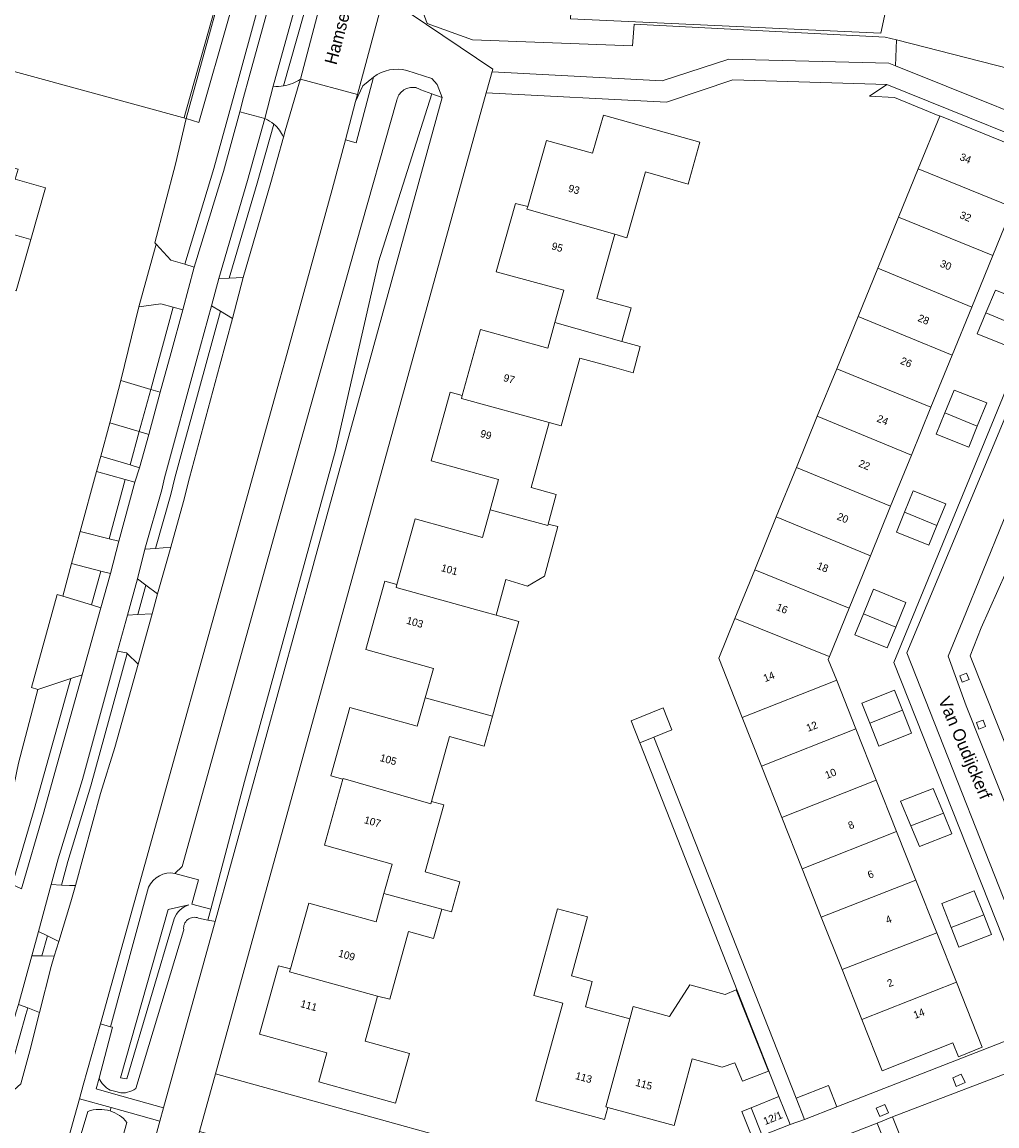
# Model space of a CAD drawing. Header units: metres. Extents: x 151448 to 154749, y 463108 to 465296.
# Tile 413 of 449: x 154194 to 154291, y 464778 to 464889. Entities that reach past the tile are written whole.
import ezdxf
from ezdxf.enums import TextEntityAlignment as Align

# ---------------------------------------------------------------- set-up
doc = ezdxf.new("R2010")
doc.units = ezdxf.units.M
for name, color, linetype, lineweight in [('B-PV-GR-BEPLANTING_CULTUUR_BODEMBEDEKKER-GV', 253, 'Continuous', 9), ('B-PV-GR-BEPLANTING_CULTUUR_BOSPLANTSOEN-GV', 253, 'Continuous', 9), ('B-PV-GR-BEPLANTING_CULTUUR_HEESTERS-GV', 253, 'Continuous', 9), ('B-PV-GR-GRAS-GV', 253, 'Continuous', 9), ('B-PV-GR-GROENVOORZIENING-GV', 253, 'Continuous', 9), ('B-PV-GR-HAAG-GV', 253, 'Continuous', 9), ('B-PV-GW-TALUD_KRUIN-G', 253, 'Continuous', 9), ('B-PV-IE-TERREINAFSCHEIDING_KUNSTMATIG_HEKWERK-G', 253, 'Continuous', 9), ('B-PV-OG-BEBOUWING-GV', 1, 'Continuous', 9), ('B-PV-OG-BEBOUWING-T18', 2, 'Continuous', 9), ('B-PV-OG-TERREIN_BEGROEID-GV', 253, 'Continuous', 9), ('B-PV-OG-TERREIN_ERF-GV', 253, 'Continuous', 9), ('B-PV-OG-TOPOGRAFIE-T18', 2, 'Continuous', 9), ('B-PV-VH-GESLOTENVERHARDING_ASFALT-GV', 253, 'Continuous', 9), ('B-PV-VH-OPENVERHARDING_BETONSTRAATSTEEN-GV', 253, 'Continuous', 9), ('B-PV-VH-OPENVERHARDING_STRAATBAKSTEEN-GV', 253, 'Continuous', 9), ('B-PV-VH-OPENVERHARDING_TEGEL-GV', 253, 'Continuous', 9)]:
    doc.layers.add(name, color=color, linetype=linetype, lineweight=lineweight)
doc.styles.add('Drong', font='txt', dxfattribs={"height": 1.8})

msp = doc.modelspace()

# ---------------------------------------------------------------- linework, layer by layer
at = {"layer": 'B-PV-GR-BEPLANTING_CULTUUR_BODEMBEDEKKER-GV', "flags": 128}
for points in [[(154231.995, 464889.955), (154232.43, 464889.42), (154240.713, 464883.846), (154240.65, 464883.57), (154257.71, 464882.68), (154264.39, 464884.85), (154280.42, 464884.44), (154281.073, 464884.178), (154281.172, 464886.772), (154280.06, 464887.056), (154254.9, 464888.357), (154254.725, 464886.171), (154238.692, 464886.764), (154234.16, 464888.426), (154232.732, 464892.291)], [(154301.705, 464875.909), (154303.753, 464880.994), (154281.172, 464886.772), (154281.073, 464884.178), (154301.556, 464875.96)]]:
    msp.add_lwpolyline(points, close=True, dxfattribs=at)
at = {"layer": 'B-PV-GR-BEPLANTING_CULTUUR_BOSPLANTSOEN-GV', "flags": 128}
msp.add_lwpolyline([(154212.447, 464799.64), (154215.822, 464812.434), (154224.963, 464845.63), (154229.265, 464864.486), (154229.271, 464864.514), (154234.623, 464881.367), (154233.505, 464881.77), (154233.383, 464881.838), (154233.256, 464881.895), (154233.125, 464881.941), (154233.037, 464881.963), (154233.046, 464882.002), (154232.614, 464882.006), (154232.472, 464881.995), (154232.332, 464881.971), (154232.195, 464881.935), (154232.061, 464881.887), (154231.933, 464881.826), (154231.81, 464881.755), (154231.694, 464881.673), (154231.586, 464881.581), (154231.486, 464881.479), (154231.397, 464881.369), (154231.317, 464881.252), (154231.248, 464881.127), (154231.19, 464880.998), (154231.145, 464880.863), (154231.111, 464880.725), (154226.996, 464866.233), (154218.982, 464837.642), (154209.58, 464803.92), (154208.86, 464803.229), (154211.221, 464802.579), (154210.55, 464800.14)], close=True, dxfattribs=at)
at = {"layer": 'B-PV-GR-BEPLANTING_CULTUUR_HEESTERS-GV', "flags": 128}
msp.add_lwpolyline([(154285.511, 464879.143), (154285.513, 464879.148), (154294.976, 464875.33), (154294.954, 464875.276), (154300.82, 464872.874), (154301.22, 464873.85), (154300.893, 464873.973), (154300.771, 464874.021), (154280.21, 464882.3), (154278.488, 464881.133), (154280.99, 464880.994)], close=True, dxfattribs=at)
at = {"layer": 'B-PV-GR-GRAS-GV', "flags": 128}
msp.add_lwpolyline([(154161.925, 464892.062), (154209.985, 464878.889), (154225.715, 464936.061)], dxfattribs=at)
at = {"layer": 'B-PV-GR-GROENVOORZIENING-GV', "flags": 128}
for points in [[(154287.524, 464823.043), (154287.773, 464822.379), (154288.454, 464822.644), (154288.21, 464823.295)], [(154289.436, 464817.677), (154290.117, 464817.943), (154289.873, 464818.594), (154289.186, 464818.341)], [(154286.816, 464782.726), (154287.175, 464781.877), (154288.052, 464782.248), (154287.673, 464783.093)], [(154279.158, 464779.702), (154279.517, 464778.853), (154280.394, 464779.224), (154280.015, 464780.069)]]:
    msp.add_lwpolyline(points, close=True, dxfattribs=at)
msp.add_lwpolyline([(154288.502, 464759.507), (154280.778, 464778.808), (154279.26, 464778.2), (154283.355, 464767.969), (154287.592, 464757.382)], dxfattribs=at)
at = {"layer": 'B-PV-GR-HAAG-GV', "flags": 128}
msp.add_lwpolyline([(154288.502, 464759.507), (154280.778, 464778.808), (154279.26, 464778.2), (154283.355, 464767.969), (154287.592, 464757.382)], dxfattribs=at)
at = {"layer": 'B-PV-GW-TALUD_KRUIN-G', "flags": 128}
for points in [[(154209.985, 464878.889), (154211.274, 464878.477), (154214.424, 464889.578), (154221.743, 464915.375), (154227.069, 464934.147), (154239.239, 464974.023), (154245.194, 465001.988), (154249.337, 465033.578), (154250.891, 465065.686), (154247.784, 465095.977)], [(154281.172, 464886.772), (154280.06, 464887.056), (154254.9, 464888.357), (154254.725, 464886.171), (154238.692, 464886.764), (154234.16, 464888.426), (154232.732, 464892.291)], [(154208.8, 464798.67), (154204.05, 464782.62), (154203.41, 464782.74), (154208.2, 464799.59), (154210.269, 464800.075)]]:
    msp.add_lwpolyline(points, dxfattribs=at)
at = {"layer": 'B-PV-GW-TALUD_KRUIN-G'}
msp.add_lwpolyline([(154210.269, 464800.075, 0.2400884), (154208.8, 464798.67)], format="xyb", dxfattribs=at)
at = {"layer": 'B-PV-IE-TERREINAFSCHEIDING_KUNSTMATIG_HEKWERK-G', "flags": 128}
msp.add_lwpolyline([(154209.797, 464878.984), (154221.855, 464921.83), (154232.758, 464961.627)], dxfattribs=at)
at = {"layer": 'B-PV-OG-BEBOUWING-GV', "flags": 128}
for points in [[(154272.592, 464895.104), (154248.889, 464896.244), (154248.52, 464888.886), (154279.628, 464887.448), (154283.548, 464905.803), (154276.182, 464908.128), (154267.711, 464910.801), (154265.814, 464911.399), (154259.858, 464913.279), (154257.098, 464914.111), (154252.695, 464915.567), (154248.744, 464903.066), (154256.737, 464900.54), (154259.767, 464899.582), (154261.143, 464903.938), (154262.347, 464907.75), (154269.783, 464905.46), (154269.891, 464905.785), (154271.837, 464905.298), (154272.053, 464905.974), (154274.446, 464905.245), (154273.836, 464902.672), (154274.134, 464902.591)], [(154244.226, 464870.085), (154244.146, 464869.801), (154252.956, 464867.305), (154254.167, 464866.948), (154256.028, 464873.547), (154260.306, 464872.326), (154261.488, 464876.513), (154251.806, 464879.244), (154250.725, 464875.414), (154246.09, 464876.695)], [(154294.954, 464875.276), (154294.976, 464875.33), (154285.513, 464879.148), (154285.511, 464879.143), (154283.35, 464873.84), (154292.814, 464870.022)], [(154182.927, 464870.036), (154194.409, 464866.781), (154195.874, 464871.95), (154192.856, 464872.806), (154193.139, 464873.805), (154184.685, 464876.202)], [(154290.834, 464865.161), (154292.814, 464870.022), (154283.35, 464873.84), (154281.385, 464869.015)], [(154194.409, 464866.781), (154182.927, 464870.036), (154180.498, 464861.515), (154189.148, 464859.085), (154189.986, 464862.409), (154192.944, 464861.612)], [(154252.956, 464867.305), (154244.146, 464869.801), (154244.226, 464870.085), (154243, 464870.38), (154241.07, 464863.539), (154247.83, 464861.67), (154246.934, 464858.43), (154253.653, 464856.549), (154254.576, 464859.909), (154251.138, 464860.859)], [(154290.834, 464865.161), (154281.385, 464869.015), (154279.303, 464863.905), (154288.728, 464859.99)], [(154279.303, 464863.905), (154277.326, 464859.052), (154286.765, 464855.169), (154288.728, 464859.99)], [(154290.139, 464859.404), (154293.346, 464858.073), (154294.298, 464860.416), (154291.105, 464861.69)], [(154275.186, 464853.801), (154284.637, 464849.945), (154286.765, 464855.169), (154277.326, 464859.052)], [(154290.139, 464859.404), (154289.252, 464857.303), (154292.505, 464856.005), (154293.346, 464858.073)], [(154246.934, 464858.43), (154246.229, 464855.88), (154239.49, 464857.74), (154237.666, 464851.126), (154237.58, 464850.812), (154246.364, 464848.411), (154247.581, 464848.084), (154249.452, 464854.88), (154252.931, 464853.921), (154254.783, 464853.412), (154255.505, 464856.04), (154253.653, 464856.549)], [(154273.247, 464849.041), (154282.686, 464845.155), (154284.637, 464849.945), (154275.186, 464853.801)], [(154246.262, 464838.222), (154247.08, 464841.192), (154244.568, 464841.893), (154246.364, 464848.411), (154237.58, 464850.812), (154237.666, 464851.126), (154236.459, 464851.469), (154234.56, 464844.58), (154241.3, 464842.7), (154240.46, 464839.68), (154246.224, 464838.083)], [(154286.033, 464849.376), (154289.276, 464848.053), (154290.222, 464850.38), (154286.968, 464851.678)], [(154282.686, 464845.155), (154273.247, 464849.041), (154271.156, 464843.908), (154280.594, 464840.019)], [(154286.033, 464849.376), (154285.169, 464847.248), (154288.421, 464845.95), (154289.276, 464848.053)], [(154269.135, 464838.949), (154278.575, 464835.06), (154280.594, 464840.019), (154271.156, 464843.908)], [(154281.999, 464839.44), (154285.239, 464838.105), (154286.114, 464840.264), (154282.861, 464841.562)], [(154246.262, 464838.222), (154246.224, 464838.083), (154240.46, 464839.68), (154239.69, 464836.91), (154232.95, 464838.78), (154231.11, 464832.19), (154231.021, 464831.871), (154239.832, 464829.428), (154241.052, 464829.108), (154242.044, 464832.686), (154244.189, 464832), (154245.919, 464833.026), (154247.236, 464837.993)], [(154278.575, 464835.06), (154269.135, 464838.949), (154266.978, 464833.653), (154276.436, 464829.81)], [(154285.239, 464838.105), (154281.999, 464839.44), (154281.18, 464837.423), (154284.436, 464836.126)], [(154264.993, 464828.782), (154274.427, 464824.972), (154274.464, 464824.968), (154276.436, 464829.81), (154266.978, 464833.653)], [(154233.951, 464820.832), (154240.684, 464818.968), (154241.509, 464821.959), (154243.336, 464828.467), (154241.052, 464829.108), (154239.832, 464829.428), (154231.021, 464831.871), (154231.11, 464832.19), (154229.909, 464832.519), (154228, 464825.65), (154234.77, 464823.75)], [(154281.105, 464827.912), (154282.108, 464830.369), (154278.885, 464831.725), (154277.861, 464829.231)], [(154265.718, 464818.843), (154275.034, 464822.533), (154275.186, 464822.547), (154274.343, 464824.67), (154274.464, 464824.968), (154274.427, 464824.972), (154264.993, 464828.782), (154263.365, 464824.786)], [(154277.861, 464829.231), (154277.007, 464827.15), (154280.251, 464825.819), (154281.105, 464827.912)], [(154277.1, 464817.724), (154275.186, 464822.547), (154275.034, 464822.533), (154265.718, 464818.843), (154267.642, 464813.981)], [(154278.513, 464818.283), (154281.773, 464819.573), (154280.983, 464821.584), (154277.72, 464820.301)], [(154225.7, 464812.66), (154225.718, 464812.725), (154234.52, 464810.193), (154234.589, 464810.442), (154236.39, 464816.956), (154239.86, 464815.983), (154240.684, 464818.968), (154233.951, 464820.832), (154233.15, 464817.98), (154226.409, 464819.859), (154224.49, 464812.99)], [(154255.448, 464816.299), (154256.868, 464816.878), (154258.671, 464817.614), (154257.797, 464819.815), (154254.574, 464818.5)], [(154281.773, 464819.573), (154278.513, 464818.283), (154279.417, 464815.982), (154282.68, 464817.265)], [(154269.683, 464808.827), (154279.152, 464812.555), (154277.1, 464817.724), (154267.642, 464813.981)], [(154229.808, 464801.22), (154235.601, 464799.63), (154236.57, 464799.376), (154237.404, 464802.393), (154233.938, 464803.364), (154235.802, 464810.102), (154234.589, 464810.442), (154234.52, 464810.193), (154225.718, 464812.725), (154225.7, 464812.66), (154223.87, 464806.049), (154230.62, 464804.16)], [(154271.719, 464803.684), (154281.192, 464807.415), (154279.152, 464812.555), (154269.683, 464808.827)], [(154282.617, 464807.976), (154285.879, 464809.261), (154284.854, 464811.733), (154281.591, 464810.45)], [(154282.617, 464807.976), (154283.475, 464805.906), (154286.738, 464807.189), (154285.879, 464809.261)], [(154273.636, 464798.841), (154283.124, 464802.549), (154281.192, 464807.415), (154271.719, 464803.684)], [(154283.124, 464802.549), (154273.636, 464798.841), (154275.721, 464793.574), (154285.225, 464797.255)], [(154220.44, 464793.64), (154220.36, 464793.352), (154229.178, 464790.91), (154230.401, 464790.605), (154232.285, 464797.399), (154234.79, 464796.703), (154235.601, 464799.63), (154229.808, 464801.22), (154229.02, 464798.37), (154222.27, 464800.24)], [(154286.66, 464797.811), (154289.929, 464799.077), (154288.98, 464801.49), (154285.717, 464800.207)], [(154252.26, 464779.76), (154252.04, 464779.82), (154254.454, 464788.659), (154250.01, 464789.86), (154250.69, 464792.38), (154248.61, 464792.95), (154250.22, 464798.87), (154247.21, 464799.68), (154244.85, 464790.98), (154247.73, 464790.2), (154245.05, 464780.44), (154251.93, 464778.55)], [(154286.66, 464797.811), (154287.446, 464795.812), (154290.709, 464797.095), (154289.929, 464799.077)], [(154277.702, 464788.57), (154287.19, 464792.306), (154285.225, 464797.255), (154275.721, 464793.574)], [(154229.178, 464790.91), (154220.36, 464793.352), (154220.44, 464793.64), (154219.239, 464793.969), (154217.34, 464787.099), (154224.09, 464785.24), (154223.29, 464782.339), (154230.98, 464780.2), (154232.36, 464785.161), (154227.923, 464786.396)], [(154287.19, 464792.306), (154277.702, 464788.57), (154279.735, 464783.434), (154286.838, 464786.223), (154287.386, 464784.833), (154289.777, 464785.788)], [(154254.454, 464788.659), (154252.04, 464779.82), (154252.26, 464779.76), (154258.89, 464777.94), (154260.706, 464784.631), (154263.713, 464783.797), (154264.984, 464784.229), (154265.74, 464782.391), (154268.362, 464783.391), (154265.12, 464791.554), (154264.012, 464791.094), (154260.472, 464792.068), (154258.43, 464788.884), (154254.78, 464789.87)], [(154271.137, 464780.693), (154271.978, 464778.539), (154275.195, 464779.813), (154274.354, 464781.967)], [(154270.509, 464778.058), (154269.401, 464780.846), (154266.621, 464779.739), (154267.729, 464776.952)]]:
    msp.add_lwpolyline(points, close=True, dxfattribs=at)
at = {"layer": 'B-PV-OG-TERREIN_BEGROEID-GV', "flags": 128}
for points in [[(154247.784, 465095.977), (154248.616, 465066.903), (154249.204, 465053.009), (154248.073, 465035.494), (154243.502, 465003.134), (154237.211, 464977.608), (154225.715, 464936.061), (154209.985, 464878.889), (154211.274, 464878.477), (154214.424, 464889.578), (154221.743, 464915.375), (154227.069, 464934.147), (154239.239, 464974.023), (154245.194, 465001.988), (154249.337, 465033.578), (154250.891, 465065.686)], [(154212.886, 464798.403), (154222.706, 464834.085), (154222.846, 464834.596), (154227.252, 464850.576), (154235.64, 464881), (154234.623, 464881.367), (154229.271, 464864.514), (154229.265, 464864.486), (154224.963, 464845.63), (154215.822, 464812.434), (154212.447, 464799.64), (154212.16, 464798.55), (154212.775, 464798.425)], [(154203.427, 464852.646), (154206.438, 464851.744), (154208.697, 464859.978), (154207.435, 464860.311), (154205.252, 464860.012)], [(154206.905, 464835.793), (154208.458, 464841.194), (154208.844, 464842.867), (154209.749, 464846.18), (154210.541, 464849.076), (154213.414, 464859.593), (154212.523, 464860.126), (154211.058, 464854.764), (154207.808, 464842.869), (154207.557, 464841.681), (154205.84, 464835.708)], [(154207.396, 464851.457), (154208.487, 464855.432), (154209.664, 464859.724), (154208.697, 464859.978), (154206.438, 464851.744)], [(154213.414, 464859.593), (154210.541, 464849.076), (154209.749, 464846.18), (154208.844, 464842.867), (154208.458, 464841.194), (154206.905, 464835.793), (154208.449, 464835.916), (154209.715, 464840.514), (154210.317, 464842.864), (154213.373, 464854.164), (154214.643, 464858.859)], [(154205.28, 464847.521), (154206.438, 464851.744), (154203.427, 464852.646), (154202.351, 464848.399)], [(154206.438, 464851.744), (154205.28, 464847.521), (154206.238, 464847.234), (154207.396, 464851.457)], [(154202.351, 464848.399), (154201.43, 464845.037), (154204.362, 464844.174), (154205.28, 464847.521)], [(154206.238, 464847.234), (154205.28, 464847.521), (154204.362, 464844.174), (154205.321, 464843.892)], [(154203.877, 464842.706), (154201.012, 464843.506), (154199.368, 464837.5), (154202.282, 464836.763)], [(154202.282, 464836.763), (154203.252, 464836.518), (154204.84, 464842.436), (154203.877, 464842.706)], [(154201.437, 464833.518), (154198.504, 464834.275), (154197.629, 464831.012), (154200.492, 464830.136)], [(154201.437, 464833.518), (154200.492, 464830.136), (154201.448, 464829.843), (154202.406, 464833.269)], [(154204.108, 464829.124), (154205.15, 464829.177), (154205.961, 464832.109), (154205.1, 464832.746)], [(154207.132, 464831.242), (154205.961, 464832.109), (154205.15, 464829.177), (154206.577, 464829.25)], [(154196.463, 464802.117), (154197.482, 464802.053), (154198.125, 464804.402), (154200.439, 464811.99), (154204.071, 464825.278), (154204.011, 464825.338), (154203.12, 464825.516), (154199.596, 464812.652), (154197.164, 464804.68)], [(154197.482, 464802.053), (154198.282, 464802.003), (154198.883, 464802.004), (154201.416, 464811.223), (154202.845, 464815.859), (154205.165, 464824.184), (154204.071, 464825.278), (154200.439, 464811.99), (154198.125, 464804.402)], [(154199.575, 464823.138), (154198.431, 464822.761), (154195.766, 464813.217), (154194.761, 464809.621), (154192.56, 464802.121), (154193.476, 464801.692), (154195.722, 464809.346), (154196.842, 464813.35)], [(154198.431, 464822.761), (154195.122, 464821.671), (154193.185, 464814.256), (154190.838, 464803.072), (154190.81, 464802.941), (154192.56, 464802.121), (154194.761, 464809.621), (154195.766, 464813.217)], [(154195.539, 464794.95), (154196.088, 464796.954), (154195.176, 464797.41), (154194.51, 464794.976)], [(154195.539, 464794.95), (154196.767, 464794.92), (154197.217, 464796.39), (154196.088, 464796.954)], [(154191.397, 464780.305), (154192.655, 464784.551), (154193.929, 464789.064), (154194.113, 464789.736), (154193.175, 464790.097), (154192.966, 464789.332), (154191.694, 464784.829), (154189.966, 464778.997)], [(154191.397, 464780.305), (154193.408, 464782.145), (154194.325, 464785.437), (154195.292, 464789.282), (154194.113, 464789.736), (154193.929, 464789.064), (154192.655, 464784.551)]]:
    msp.add_lwpolyline(points, close=True, dxfattribs=at)
for points in [[(154218.411, 464894.511), (154215.355, 464883.351), (154214.785, 464881.269), (154212.759, 464873.875), (154209.848, 464864.276), (154210.807, 464863.994), (154213.72, 464873.598), (154215.358, 464879.576), (154215.749, 464881.005), (154216.319, 464883.087), (154223.631, 464909.62)], [(154226.099, 464908.749), (154218.711, 464882.126)], [(154221.444, 464882.843), (154221.624, 464883.455), (154225.409, 464897.966)], [(154214.424, 464889.578), (154211.274, 464878.477), (154209.985, 464878.889), (154208.926, 464874.31), (154206.865, 464866.43), (154206.995, 464866.287), (154208.465, 464864.682), (154209.848, 464864.276), (154212.759, 464873.875), (154214.785, 464881.269), (154215.355, 464883.351), (154218.411, 464894.511)], [(154219.759, 464882.162), (154222.471, 464891.845)], [(154222.471, 464891.845), (154219.759, 464882.162)], [(154208.86, 464803.229), (154209.58, 464803.92), (154218.982, 464837.642), (154226.996, 464866.233), (154231.111, 464880.725), (154231.145, 464880.863), (154231.19, 464880.998), (154231.248, 464881.127), (154231.317, 464881.252), (154231.397, 464881.369), (154231.486, 464881.479), (154231.586, 464881.581), (154231.694, 464881.673), (154231.81, 464881.755), (154231.933, 464881.826), (154232.061, 464881.887), (154232.195, 464881.935), (154232.332, 464881.971), (154232.472, 464881.995), (154232.614, 464882.006), (154233.046, 464882.002), (154233.037, 464881.963), (154233.125, 464881.941), (154233.256, 464881.895), (154233.383, 464881.838), (154233.505, 464881.77), (154234.623, 464881.367), (154235.64, 464881), (154235.14, 464882.294), (154234.622, 464882.915), (154232.095, 464883.7)], [(154228.772, 464883.046), (154227.028, 464876.456), (154225.945, 464876.743)], [(154217.888, 464878.883), (154216.15, 464872.677), (154213.25, 464862.851), (154214.305, 464862.892), (154217.111, 464872.401), (154218.773, 464878.334)], [(154218.773, 464878.334), (154217.111, 464872.401), (154214.305, 464862.892), (154215.709, 464862.946), (154218.48, 464872.481), (154219.743, 464877.024)], [(154225.945, 464876.743), (154224.634, 464871.791), (154219.942, 464854.773), (154219.343, 464852.62), (154201.392, 464788.137), (154202.401, 464787.855), (154206.221, 464801.83)], [(154211.218, 464798.74), (154212.16, 464798.55), (154212.447, 464799.64), (154210.55, 464800.14), (154211.221, 464802.579), (154208.86, 464803.229)], [(154206.221, 464801.83), (154202.401, 464787.855), (154202.602, 464787.799), (154201.255, 464782.701), (154201.335, 464782.533), (154201.443, 464782.349), (154201.566, 464782.175), (154201.704, 464782.013), (154201.855, 464781.862), (154202.019, 464781.726), (154202.194, 464781.603), (154202.378, 464781.497), (154202.791, 464781.386), (154203.443, 464781.213), (154203.671, 464781.214), (154203.898, 464781.237), (154204.121, 464781.28), (154204.34, 464781.344), (154204.553, 464781.427), (154204.756, 464781.529), (154204.95, 464781.65), (154209.712, 464797.455), (154209.75, 464797.578)], [(154210.269, 464800.075), (154208.2, 464799.59), (154203.41, 464782.74), (154204.05, 464782.62), (154208.8, 464798.67)], [(154208.8, 464798.67), (154204.05, 464782.62), (154203.41, 464782.74), (154208.2, 464799.59), (154210.269, 464800.075)], [(154207.727, 464779.708), (154212.886, 464798.403), (154212.775, 464798.425), (154212.16, 464798.55), (154211.218, 464798.74)], [(154209.75, 464797.578), (154209.712, 464797.455), (154204.95, 464781.65), (154204.756, 464781.529), (154204.553, 464781.427), (154204.34, 464781.344), (154204.121, 464781.28), (154203.898, 464781.237), (154203.671, 464781.214), (154203.443, 464781.213), (154202.791, 464781.386), (154202.378, 464781.497), (154202.194, 464781.603), (154202.019, 464781.726), (154201.855, 464781.862), (154201.704, 464782.013), (154201.566, 464782.175), (154201.443, 464782.349), (154201.335, 464782.533), (154201.255, 464782.701), (154200.971, 464781.627), (154202.714, 464781.132), (154207.727, 464779.708)], [(154202.369, 464779.418), (154202.464, 464779.76), (154199.303, 464780.639), (154195.76, 464767.97), (154194.205, 464762.201), (154192.59, 464756.45)], [(154186.496, 464736.881), (154187.469, 464736.611), (154185.099, 464730.417), (154187.99, 464729.616), (154188.066, 464729.891), (154187.671, 464729.998), (154187.294, 464730.158), (154186.933, 464730.354), (154186.593, 464730.583), (154186.277, 464730.844), (154185.987, 464731.134), (154190.1, 464744.94), (154191.38, 464749.208), (154192.65, 464753.48), (154193.035, 464754.789), (154195.12, 464761.87), (154196.31, 464766.129), (154197.46, 464770.4), (154200.121, 464779.36)], [(154200.121, 464779.36), (154197.46, 464770.4), (154196.31, 464766.129), (154195.12, 464761.87), (154193.035, 464754.789), (154192.65, 464753.48), (154191.38, 464749.208), (154190.1, 464744.94), (154185.987, 464731.134), (154186.277, 464730.844), (154186.593, 464730.583), (154186.933, 464730.354), (154187.294, 464730.158), (154187.671, 464729.998), (154188.066, 464729.891), (154188.38, 464729.807), (154188.702, 464729.765), (154189.026, 464729.749), (154189.35, 464729.759), (154189.673, 464729.794), (154189.992, 464729.855), (154190.305, 464729.941), (154190.61, 464730.051), (154204.05, 464778.26)], [(154207.365, 464778.396), (154202.464, 464779.76), (154202.369, 464779.418)], [(154204.05, 464778.26), (154190.61, 464730.051), (154190.305, 464729.941), (154189.992, 464729.855), (154189.673, 464729.794), (154189.35, 464729.759), (154189.026, 464729.749), (154188.702, 464729.765), (154188.38, 464729.807), (154188.066, 464729.891), (154187.99, 464729.616), (154193.395, 464728.119), (154197.596, 464743.306), (154196.16, 464746.07), (154202.49, 464768.83), (154205.14, 464770.333), (154207.365, 464778.396)]]:
    msp.add_lwpolyline(points, dxfattribs=at)
at = {"layer": 'B-PV-OG-TERREIN_BEGROEID-GV'}
for points in [[(154219.759, 464882.162, 0.1122929), (154221.444, 464882.843)], [(154232.095, 464883.7, 0.2311079), (154228.772, 464883.046)], [(154218.711, 464882.126, 0.0629684), (154219.759, 464882.162)], [(154218.773, 464878.334, 0.0737895), (154217.888, 464878.883)], [(154219.743, 464877.024, 0.1158299), (154218.773, 464878.334)], [(154208.86, 464803.229, 0.3413164), (154206.221, 464801.83)], [(154206.221, 464801.83, -0.3413164), (154208.86, 464803.229)], [(154208.8, 464798.67, -0.2400884), (154210.269, 464800.075)], [(154210.269, 464800.075, 0.2400884), (154208.8, 464798.67)], [(154211.218, 464798.74, 0.5870878), (154209.75, 464797.578)], [(154209.75, 464797.578, -0.5870878), (154211.218, 464798.74)], [(154200.121, 464779.36, -0.1583724), (154202.369, 464779.418)], [(154202.369, 464779.418, 0.1583724), (154200.121, 464779.36)], [(154202.369, 464779.418, -0.1511076), (154204.05, 464778.26)], [(154204.05, 464778.26, 0.1511076), (154202.369, 464779.418)]]:
    msp.add_lwpolyline(points, format="xyb", dxfattribs=at)
at = {"layer": 'B-PV-OG-TERREIN_ERF-GV', "flags": 128}
for points in [[(154232.732, 464892.291), (154234.16, 464888.426), (154238.692, 464886.764), (154254.725, 464886.171), (154254.9, 464888.357), (154280.06, 464887.056), (154281.172, 464886.772), (154303.753, 464880.994), (154319.678, 464920.531)], [(154283.548, 464905.803), (154279.628, 464887.448), (154248.52, 464888.886)], [(154193.185, 464814.256), (154195.122, 464821.671), (154194.495, 464821.844), (154197.066, 464831.168), (154197.629, 464831.012), (154198.504, 464834.275), (154199.368, 464837.5), (154201.012, 464843.506), (154201.43, 464845.037), (154202.351, 464848.399), (154203.427, 464852.646), (154205.252, 464860.012), (154206.995, 464866.287), (154206.865, 464866.43), (154208.926, 464874.31), (154209.985, 464878.889), (154161.925, 464892.062)], [(154292.814, 464870.022), (154290.834, 464865.161), (154288.728, 464859.99), (154286.765, 464855.169), (154284.637, 464849.945), (154282.686, 464845.155), (154280.594, 464840.019), (154278.575, 464835.06), (154276.436, 464829.81), (154274.464, 464824.968), (154274.343, 464824.67), (154275.186, 464822.547), (154277.1, 464817.724), (154279.152, 464812.555), (154281.192, 464807.415), (154283.124, 464802.549), (154285.225, 464797.255), (154287.19, 464792.306), (154289.777, 464785.788), (154287.386, 464784.833), (154286.838, 464786.223), (154279.735, 464783.434), (154277.702, 464788.57), (154275.721, 464793.574), (154273.636, 464798.841), (154271.719, 464803.684), (154269.683, 464808.827), (154267.642, 464813.981), (154265.718, 464818.843), (154263.365, 464824.786), (154264.993, 464828.782), (154266.978, 464833.653), (154269.135, 464838.949), (154271.156, 464843.908), (154273.247, 464849.041), (154275.186, 464853.801), (154277.326, 464859.052), (154279.303, 464863.905), (154281.385, 464869.015), (154283.35, 464873.84), (154285.511, 464879.143), (154280.99, 464880.994), (154278.488, 464881.133), (154280.21, 464882.3), (154264.77, 464882.77), (154258.125, 464880.54), (154240.052, 464881.451), (154231.247, 464849.539), (154212.92, 464783.125), (154251.97, 464772.3)], [(154294.066, 464791.165), (154280.922, 464824.351), (154290.729, 464848.267), (154300.82, 464872.874)], [(154292.17, 464833.441), (154289.664, 464827.852), (154288.561, 464825.039), (154300.965, 464793.9)], [(154266.698, 464776.839), (154265.693, 464779.37), (154266.621, 464779.739), (154269.401, 464780.846), (154255.448, 464816.299), (154254.574, 464818.5), (154257.797, 464819.815), (154258.671, 464817.614), (154256.868, 464816.878), (154271.137, 464780.693), (154274.354, 464781.967), (154275.195, 464779.813), (154292.493, 464786.578)]]:
    msp.add_lwpolyline(points, dxfattribs=at)
for points in [[(154246.364, 464848.411), (154244.568, 464841.893), (154247.08, 464841.192), (154246.262, 464838.222), (154247.236, 464837.993), (154245.919, 464833.026), (154244.189, 464832), (154242.044, 464832.686), (154241.052, 464829.108), (154243.336, 464828.467), (154241.509, 464821.959), (154240.684, 464818.968), (154239.86, 464815.983), (154236.39, 464816.956), (154234.589, 464810.442), (154235.802, 464810.102), (154233.938, 464803.364), (154237.404, 464802.393), (154236.57, 464799.376), (154235.601, 464799.63), (154234.79, 464796.703), (154232.285, 464797.399), (154230.401, 464790.605), (154229.178, 464790.91), (154227.923, 464786.396), (154232.36, 464785.161), (154230.98, 464780.2), (154223.29, 464782.339), (154224.09, 464785.24), (154217.34, 464787.099), (154219.239, 464793.969), (154220.44, 464793.64), (154222.27, 464800.24), (154229.02, 464798.37), (154229.808, 464801.22), (154230.62, 464804.16), (154223.87, 464806.049), (154225.7, 464812.66), (154224.49, 464812.99), (154226.409, 464819.859), (154233.15, 464817.98), (154233.951, 464820.832), (154234.77, 464823.75), (154228, 464825.65), (154229.909, 464832.519), (154231.11, 464832.19), (154232.95, 464838.78), (154239.69, 464836.91), (154240.46, 464839.68), (154241.3, 464842.7), (154234.56, 464844.58), (154236.459, 464851.469), (154237.666, 464851.126), (154239.49, 464857.74), (154246.229, 464855.88), (154246.934, 464858.43), (154247.83, 464861.67), (154241.07, 464863.539), (154243, 464870.38), (154244.226, 464870.085), (154246.09, 464876.695), (154250.725, 464875.414), (154251.806, 464879.244), (154261.488, 464876.513), (154260.306, 464872.326), (154256.028, 464873.547), (154254.167, 464866.948), (154252.956, 464867.305), (154251.138, 464860.859), (154254.576, 464859.909), (154253.653, 464856.549), (154255.505, 464856.04), (154254.783, 464853.412), (154252.931, 464853.921), (154249.452, 464854.88), (154247.581, 464848.084)], [(154182.927, 464870.036), (154184.685, 464876.202), (154193.139, 464873.805), (154192.856, 464872.806), (154195.874, 464871.95), (154194.409, 464866.781), (154192.944, 464861.612), (154189.986, 464862.409), (154189.148, 464859.085), (154180.498, 464861.515)], [(154290.139, 464859.404), (154291.105, 464861.69), (154294.298, 464860.416), (154293.346, 464858.073), (154292.505, 464856.005), (154289.252, 464857.303)], [(154289.276, 464848.053), (154288.421, 464845.95), (154285.169, 464847.248), (154286.033, 464849.376), (154286.968, 464851.678), (154290.222, 464850.38)], [(154281.999, 464839.44), (154282.861, 464841.562), (154286.114, 464840.264), (154285.239, 464838.105), (154284.436, 464836.126), (154281.18, 464837.423)], [(154281.105, 464827.912), (154280.251, 464825.819), (154277.007, 464827.15), (154277.861, 464829.231), (154278.885, 464831.725), (154282.108, 464830.369)], [(154278.513, 464818.283), (154277.72, 464820.301), (154280.983, 464821.584), (154281.773, 464819.573), (154282.68, 464817.265), (154279.417, 464815.982)], [(154255.448, 464816.299), (154269.401, 464780.846), (154270.509, 464778.058), (154271.978, 464778.539), (154271.137, 464780.693), (154256.868, 464816.878)], [(154285.879, 464809.261), (154286.738, 464807.189), (154283.475, 464805.906), (154282.617, 464807.976), (154281.591, 464810.45), (154284.854, 464811.733)], [(154289.929, 464799.077), (154290.709, 464797.095), (154287.446, 464795.812), (154286.66, 464797.811), (154285.717, 464800.207), (154288.98, 464801.49)], [(154254.454, 464788.659), (154254.78, 464789.87), (154258.43, 464788.884), (154260.472, 464792.068), (154264.012, 464791.094), (154265.12, 464791.554), (154268.362, 464783.391), (154265.74, 464782.391), (154264.984, 464784.229), (154263.713, 464783.797), (154260.706, 464784.631), (154258.89, 464777.94), (154252.26, 464779.76), (154251.93, 464778.55), (154245.05, 464780.44), (154247.73, 464790.2), (154244.85, 464790.98), (154247.21, 464799.68), (154250.22, 464798.87), (154248.61, 464792.95), (154250.69, 464792.38), (154250.01, 464789.86)], [(154266.621, 464779.739), (154265.693, 464779.37), (154266.698, 464776.839), (154266.798, 464776.583), (154267.729, 464776.952)]]:
    msp.add_lwpolyline(points, close=True, dxfattribs=at)
at = {"layer": 'B-PV-VH-GESLOTENVERHARDING_ASFALT-GV', "flags": 128}
for points in [[(154223.631, 464909.62), (154216.319, 464883.087), (154215.749, 464881.005), (154215.358, 464879.576), (154217.888, 464878.883), (154218.711, 464882.126), (154226.099, 464908.749)], [(154225.409, 464897.966), (154221.624, 464883.455), (154221.444, 464882.843), (154227.154, 464881.308), (154230.202, 464892.646)], [(154195.76, 464767.97), (154199.303, 464780.639), (154199.682, 464781.994), (154201.392, 464788.137), (154219.343, 464852.62), (154219.942, 464854.773), (154224.634, 464871.791), (154225.945, 464876.743), (154226.967, 464880.611), (154227.154, 464881.308), (154221.444, 464882.843), (154221.329, 464882.452), (154219.915, 464877.643), (154219.743, 464877.024), (154218.48, 464872.481), (154215.709, 464862.946), (154214.643, 464858.859), (154213.373, 464854.164), (154210.317, 464842.864), (154209.715, 464840.514), (154208.449, 464835.916), (154207.132, 464831.242), (154206.577, 464829.25), (154205.165, 464824.184), (154202.845, 464815.859), (154201.416, 464811.223), (154198.883, 464802.004), (154198.432, 464800.363), (154197.217, 464796.39), (154196.767, 464794.92), (154196.452, 464793.891), (154195.292, 464789.282), (154194.325, 464785.437), (154193.408, 464782.145)], [(154193.175, 464790.097), (154194.51, 464794.976), (154195.176, 464797.41), (154196.463, 464802.117), (154197.164, 464804.68), (154199.596, 464812.652), (154203.12, 464825.516), (154204.108, 464829.124), (154205.1, 464832.746), (154205.84, 464835.708), (154207.557, 464841.681), (154207.808, 464842.869), (154211.058, 464854.764), (154212.523, 464860.126), (154213.25, 464862.851), (154216.15, 464872.677), (154217.888, 464878.883), (154215.358, 464879.576), (154213.72, 464873.598), (154210.807, 464863.994), (154209.664, 464859.724), (154208.487, 464855.432), (154207.396, 464851.457), (154206.238, 464847.234), (154205.321, 464843.892), (154204.84, 464842.436), (154203.252, 464836.518), (154202.406, 464833.269), (154201.448, 464829.843), (154199.575, 464823.138), (154196.842, 464813.35), (154195.722, 464809.346), (154193.476, 464801.692)]]:
    msp.add_lwpolyline(points, dxfattribs=at)
at = {"layer": 'B-PV-VH-OPENVERHARDING_BETONSTRAATSTEEN-GV', "flags": 128}
for points in [[(154296.764, 464792.123), (154295.887, 464794.209), (154294.691, 464793.732), (154282.232, 464825.33), (154291.629, 464847.89), (154301.438, 464871.428), (154301.794, 464872.334), (154302.709, 464871.979), (154307.687, 464884.374), (154306.98, 464884.65), (154321.203, 464919.961), (154319.678, 464920.531), (154303.753, 464880.994), (154301.705, 464875.909), (154302.007, 464875.779), (154301.22, 464873.85), (154300.82, 464872.874), (154290.729, 464848.267), (154280.922, 464824.351), (154294.066, 464791.165)], [(154240.713, 464883.846), (154240.052, 464881.451), (154258.125, 464880.54), (154264.77, 464882.77), (154280.21, 464882.3), (154300.771, 464874.021), (154300.893, 464873.973), (154301.22, 464873.85), (154302.007, 464875.779), (154301.705, 464875.909), (154301.556, 464875.96), (154281.073, 464884.178), (154280.42, 464884.44), (154264.39, 464884.85), (154257.71, 464882.68), (154240.65, 464883.57)], [(154299.965, 464793.416), (154300.965, 464793.9), (154288.561, 464825.039), (154289.664, 464827.852), (154292.17, 464833.441), (154294.365, 464838.842), (154296.696, 464844.493), (154297.147, 464845.564), (154298.978, 464849.919), (154301.409, 464855.683), (154301.998, 464857.081), (154302.391, 464858.014), (154301.649, 464858.314), (154300.907, 464858.614), (154300.467, 464858.801), (154295.207, 464846.383), (154291.917, 464838.606), (154287.819, 464828.572), (154286.36, 464824.999), (154288.153, 464820.016), (154295.948, 464800.458), (154297.02, 464800.847)], [(154287.524, 464823.043), (154288.21, 464823.295), (154288.454, 464822.644), (154287.773, 464822.379)], [(154289.436, 464817.677), (154289.186, 464818.341), (154289.873, 464818.594), (154290.117, 464817.943)], [(154195.292, 464789.282), (154196.452, 464793.891), (154196.767, 464794.92), (154195.539, 464794.95), (154194.51, 464794.976), (154193.175, 464790.097), (154194.113, 464789.736)], [(154262.7, 464772.9), (154261.902, 464774.965), (154261.52, 464775.96), (154251.97, 464772.3), (154212.92, 464783.125), (154211.34, 464777.335), (154245.706, 464767.799), (154246.03, 464767.71), (154246.55, 464769.42), (154248.031, 464769.01), (154250.85, 464768.23)]]:
    msp.add_lwpolyline(points, close=True, dxfattribs=at)
for points in [[(154321.203, 464919.961), (154306.98, 464884.65), (154307.687, 464884.374), (154302.709, 464871.979), (154301.794, 464872.334), (154301.438, 464871.428), (154291.629, 464847.89), (154282.232, 464825.33), (154294.691, 464793.732), (154295.887, 464794.209), (154296.764, 464792.123), (154299.965, 464793.416), (154297.02, 464800.847), (154295.948, 464800.458), (154288.153, 464820.016), (154286.36, 464824.999), (154287.819, 464828.572), (154291.917, 464838.606), (154295.207, 464846.383), (154300.467, 464858.801), (154300.907, 464858.614), (154306.119, 464871.569), (154306.914, 464873.524), (154313.289, 464889.27)], [(154240.052, 464881.451), (154240.713, 464883.846), (154232.43, 464889.42), (154231.995, 464889.955), (154230.511, 464891.784), (154230.202, 464892.646), (154227.154, 464881.308), (154226.967, 464880.611), (154227.687, 464882.157), (154228.772, 464883.046)], [(154232.095, 464883.7), (154234.622, 464882.915), (154235.14, 464882.294), (154235.64, 464881), (154227.252, 464850.576), (154222.846, 464834.596), (154222.706, 464834.085), (154212.886, 464798.403), (154207.727, 464779.708), (154207.365, 464778.396), (154205.14, 464770.333), (154199.309, 464749.432), (154197.596, 464743.306), (154193.395, 464728.119), (154193.042, 464726.844), (154192.49, 464724.856), (154188.206, 464709.463), (154185.993, 464701.412)], [(154169.23, 464695.21), (154177.071, 464692.91), (154178.98, 464692.387), (154180.72, 464691.91), (154184.674, 464690.835), (154187.12, 464690.17), (154195.81, 464721.42), (154197.42, 464727.22), (154203.207, 464748.054), (154211.34, 464777.335), (154212.92, 464783.125), (154231.247, 464849.539), (154240.052, 464881.451)], [(154277.617, 464765.672), (154282.198, 464767.506), (154283.355, 464767.969), (154279.26, 464778.2), (154269.053, 464774.247), (154270.852, 464769.753), (154270.236, 464769.506), (154270.358, 464769.21), (154270.839, 464768.017), (154271.449, 464768.261), (154278.446, 464750.779), (154277.86, 464750.545), (154278.514, 464748.823), (154283.558, 464750.854), (154289.029, 464753.005), (154293.78, 464754.819), (154296.371, 464755.872), (154304.527, 464759.01), (154305.909, 464759.561), (154295.763, 464784.521), (154280.778, 464778.808), (154288.502, 464759.507)]]:
    msp.add_lwpolyline(points, dxfattribs=at)
at = {"layer": 'B-PV-VH-OPENVERHARDING_BETONSTRAATSTEEN-GV'}
msp.add_lwpolyline([(154228.772, 464883.046, -0.2311079), (154232.095, 464883.7)], format="xyb", dxfattribs=at)
at = {"layer": 'B-PV-VH-OPENVERHARDING_STRAATBAKSTEEN-GV', "flags": 128}
for points in [[(154219.743, 464877.024), (154219.915, 464877.643), (154221.329, 464882.452), (154221.444, 464882.843)], [(154218.711, 464882.126), (154217.888, 464878.883)]]:
    msp.add_lwpolyline(points, dxfattribs=at)
at = {"layer": 'B-PV-VH-OPENVERHARDING_STRAATBAKSTEEN-GV'}
for points in [[(154221.444, 464882.843, -0.1122929), (154219.759, 464882.162)], [(154219.759, 464882.162, -0.0629684), (154218.711, 464882.126)], [(154217.888, 464878.883, -0.0737895), (154218.773, 464878.334)], [(154218.773, 464878.334, -0.1158299), (154219.743, 464877.024)]]:
    msp.add_lwpolyline(points, format="xyb", dxfattribs=at)
at = {"layer": 'B-PV-VH-OPENVERHARDING_STRAATBAKSTEEN-GV', "flags": 128}
for points in [[(154206.995, 464866.287), (154205.252, 464860.012), (154207.435, 464860.311), (154208.697, 464859.978), (154209.664, 464859.724), (154210.807, 464863.994), (154209.848, 464864.276), (154208.465, 464864.682)], [(154213.414, 464859.593), (154214.643, 464858.859), (154215.709, 464862.946), (154214.305, 464862.892), (154213.25, 464862.851), (154212.523, 464860.126)], [(154201.012, 464843.506), (154203.877, 464842.706), (154204.84, 464842.436), (154205.321, 464843.892), (154204.362, 464844.174), (154201.43, 464845.037)], [(154198.504, 464834.275), (154201.437, 464833.518), (154202.406, 464833.269), (154203.252, 464836.518), (154202.282, 464836.763), (154199.368, 464837.5)], [(154207.132, 464831.242), (154208.449, 464835.916), (154206.905, 464835.793), (154205.84, 464835.708), (154205.1, 464832.746), (154205.961, 464832.109)], [(154198.431, 464822.761), (154199.575, 464823.138), (154201.448, 464829.843), (154200.492, 464830.136), (154197.629, 464831.012), (154197.066, 464831.168), (154194.495, 464821.844), (154195.122, 464821.671)], [(154204.108, 464829.124), (154203.12, 464825.516), (154204.011, 464825.338), (154204.071, 464825.278), (154205.165, 464824.184), (154206.577, 464829.25), (154205.15, 464829.177)], [(154197.482, 464802.053), (154196.463, 464802.117), (154195.176, 464797.41), (154196.088, 464796.954), (154197.217, 464796.39), (154198.432, 464800.363), (154198.883, 464802.004), (154198.282, 464802.003)]]:
    msp.add_lwpolyline(points, close=True, dxfattribs=at)
at = {"layer": 'B-PV-VH-OPENVERHARDING_TEGEL-GV', "flags": 128}
for points in [[(154226.967, 464880.611), (154225.945, 464876.743), (154227.028, 464876.456), (154228.772, 464883.046), (154227.687, 464882.157)], [(154202.464, 464779.76), (154207.365, 464778.396), (154207.727, 464779.708), (154202.714, 464781.132), (154200.971, 464781.627), (154201.255, 464782.701), (154202.602, 464787.799), (154202.401, 464787.855), (154201.392, 464788.137), (154199.682, 464781.994), (154199.303, 464780.639)], [(154286.816, 464782.726), (154287.673, 464783.093), (154288.052, 464782.248), (154287.175, 464781.877)], [(154279.158, 464779.702), (154280.015, 464780.069), (154280.394, 464779.224), (154279.517, 464778.853)]]:
    msp.add_lwpolyline(points, close=True, dxfattribs=at)
for points in [[(154292.493, 464786.578), (154275.195, 464779.813), (154271.978, 464778.539), (154270.509, 464778.058), (154267.729, 464776.952), (154266.798, 464776.583), (154266.698, 464776.839), (154261.902, 464774.965), (154262.7, 464772.9), (154262.791, 464772.871), (154266.237, 464774.232), (154278.499, 464743.166), (154279.185, 464741.263), (154281.246, 464742.047), (154283.876, 464743.047), (154283.374, 464744.326), (154282.096, 464747.584), (154284.484, 464748.377), (154284.435, 464748.503), (154290.063, 464750.715), (154292.123, 464751.529)], [(154293.78, 464754.819), (154289.029, 464753.005), (154283.558, 464750.854), (154278.514, 464748.823), (154277.86, 464750.545), (154277.57, 464750.429), (154270.574, 464767.911), (154270.839, 464768.017), (154270.358, 464769.21), (154270.236, 464769.506), (154269.977, 464769.402), (154268.114, 464774.057), (154268.989, 464774.407), (154269.053, 464774.247), (154279.26, 464778.2), (154280.778, 464778.808), (154295.763, 464784.521)]]:
    msp.add_lwpolyline(points, dxfattribs=at)

# ---------------------------------------------------------------- texts
at = {"layer": 'B-PV-OG-BEBOUWING-T18', "style": 'Drong'}
for s, rotation, p in [('34', 337.8, (154288.102, 464874.9)), ('93', 344.3, (154248.862, 464871.789)), ('32', 337.8, (154288.108, 464869.073)), ('95', 344.6, (154247.186, 464865.998)), ('30', 337.8, (154286.127, 464864.209)), ('28', 337.8, (154283.903, 464858.748)), ('26', 337.8, (154282.158, 464854.462)), ('97', 344.6, (154242.359, 464852.798)), ('24', 337.8, (154279.802, 464848.678)), ('99', 344.4, (154240.036, 464847.205)), ('22', 337.8, (154277.969, 464844.179)), ('20', 337.8, (154275.802, 464838.857)), ('101', 344.5, (154236.384, 464833.676)), ('18', 337.8, (154273.793, 464833.924)), ('16', 337.8, (154269.719, 464829.78)), ('103', 344.4, (154232.916, 464828.399)), ('14', 21.6, (154268.397, 464822.944)), ('12', 21.7, (154272.701, 464817.965)), ('105', 344.4, (154230.257, 464814.634)), ('10', 21.7, (154274.579, 464813.235)), ('107', 344.5, (154228.674, 464808.408)), ('8', 21.7, (154276.629, 464808.07)), ('6', 21.7, (154278.591, 464803.127)), ('4', 21.7, (154280.384, 464798.609)), ('109', 344.5, (154226.085, 464795.032)), ('2', 21.6, (154280.543, 464792.26)), ('111', 344.6, (154222.287, 464789.983)), ('14', 21.4, (154283.432, 464789.183)), ('113', 344.6, (154249.836, 464782.764)), ('115', 344.8, (154255.87, 464782.083)), ('12/1', 21.7, (154268.78, 464778.72))]:
    msp.add_text(s, height=0.75, rotation=rotation, dxfattribs=at).set_placement(p, align=Align.MIDDLE)
at = {"layer": 'B-PV-OG-TOPOGRAFIE-T18', "style": 'Drong'}
for s, rotation, p in [('Hamseweg', 75.2, (154225.69, 464888.353)), ('Van Oudijckerf', 293, (154287.907, 464815.753))]:
    msp.add_text(s, height=1.25, rotation=rotation, dxfattribs=at).set_placement(p, align=Align.MIDDLE)

doc.saveas('drawing.dxf')
